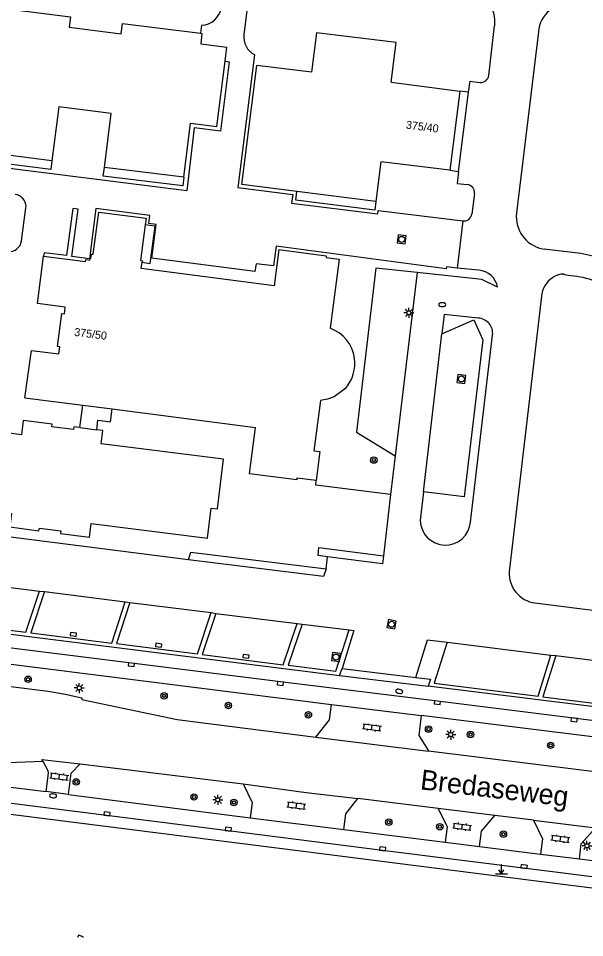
# Model space of a CAD drawing. Extents: x 131000 to 133014, y 396499 to 399001.
# Drawn here: x 131688.5 to 131759.2, y 396500 to 396614.9 of the extents above; entities that cross this region are included whole.
import ezdxf

# ---------------------------------------------------------------- set-up
doc = ezdxf.new("R2010")
doc.units = 0
for name, color, linetype in [('gg-anno-huisnummerreeks BGT', 7, 'Continuous'), ('gg-anno-openbare ruimte label', 7, 'Continuous'), ('gg-bbg-hoofdgebouw', 7, 'Continuous'), ('gg-bbg-luifel en loopbrug', 7, 'Continuous'), ('gg-bbg-toegangstrap', 7, 'Continuous'), ('gg-knt-verharding', 7, 'Continuous'), ('gg-knt-verharding nz', 7, 'Continuous'), ('gt-grn-vlakafsluiter', 7, 'Continuous'), ('gt-grn-weggrens', 7, 'Continuous'), ('gt-symb-boom', 7, 'Continuous'), ('gt-symb-brandkraan', 7, 'Continuous'), ('gt-symb-klinker verharding', 7, 'Continuous'), ('gt-symb-kolk', 7, 'Continuous'), ('gt-symb-lichtmast', 7, 'Continuous'), ('gt-symb-markant object', 7, 'Continuous'), ('gt-symb-rioolschacht', 7, 'Continuous')]:
    doc.layers.add(name, color=color, linetype=linetype)

# ---------------------------------------------------------------- blocks, each defined once
blk = doc.blocks.new('gt0-BR')
at = {"layer": 'gt-symb-brandkraan'}
for centre, radius, start, end in [((-0.24, 0), 0.206, 107.5669, 252.4331), ((0.6, -2.66), 3, 106.892, 107.5669), ((0, -0.69), 0.938, 73.108, 106.892), ((-0.6, -2.66), 3, 72.4331, 73.108), ((0.24, 0), 0.206, 287.567, 72.4331), ((0.6, 2.66), 3, 252.4331, 253.108), ((0, 0.69), 0.938, 253.108, 286.8921), ((-0.6, 2.66), 3, 286.8921, 287.567)]:
    blk.add_arc(centre, radius, start, end, dxfattribs=at)
blk = doc.blocks.new('gt0-LMAST')
at = {"layer": 'gt-symb-lichtmast'}
for p, q in [((-0.18, 0.17), (-0.45, 0.44)), ((-0.01, 0.25), (-0.01, 0.62)), ((0.17, 0.17), (0.44, 0.44)), ((-0.26, 0), (-0.63, 0)), ((-0.18, -0.18), (-0.45, -0.45)), ((-0.01, -0.25), (-0.01, -0.63)), ((0.44, -0.45), (0.17, -0.18)), ((0.24, 0), (0.62, 0))]:
    blk.add_line(p, q, dxfattribs=at)
blk.add_circle((-0.01, 0), 0.25, dxfattribs=at)
blk = doc.blocks.new('gt0-RS')
at = {"layer": 'gt-symb-rioolschacht'}
blk.add_lwpolyline([(-0.5, -0.5), (0.5, -0.5), (0.5, 0.5), (-0.5, 0.5)], close=True, dxfattribs=at)
blk.add_circle((0, 0), 0.375, dxfattribs=at)
blk = doc.blocks.new('gt0-BOOM')
at = {"layer": 'gt-symb-boom'}
for radius in [0.4, 0.2]:
    blk.add_circle((0, 0), radius, dxfattribs=at)
blk = doc.blocks.new('gt0-KOLK')
at = {"layer": 'gt-symb-kolk'}
blk.add_lwpolyline([(0, 0), (0.38, 0), (0.38, 0.4), (-0.38, 0.4), (-0.38, 0), (0, 0)], dxfattribs=at)
blk = doc.blocks.new('gt0-KL1')
at = {"layer": 'gt-symb-klinker verharding'}
for p, q in [((-1.15, 0.3), (1.15, 0.3)), ((-1, -0.3), (-1, 0.3)), ((-0.5, 0.3), (-0.5, 0.45)), ((0, -0.3), (0, 0.3)), ((0.5, 0.3), (0.5, 0.45)), ((1, -0.3), (1, 0.3)), ((-1.15, -0.3), (1.15, -0.3)), ((-0.5, -0.45), (-0.5, -0.3)), ((0.5, -0.45), (0.5, -0.3))]:
    blk.add_line(p, q, dxfattribs=at)
blk = doc.blocks.new('gt0-MARKOB')
at = {"layer": 'gt-symb-markant object'}
for p, q in [((0, 0), (0, 1.2)), ((-0.75, 0), (0.75, 0)), ((0, 0), (-0.3, 0.52)), ((0, 0), (0.3, 0.52))]:
    blk.add_line(p, q, dxfattribs=at)

msp = doc.modelspace()

# ---------------------------------------------------------------- linework, layer by layer
at = {"layer": 'gg-bbg-hoofdgebouw'}
for p, q in [((131714.31, 396609.55), (131714.53, 396611.3)), ((131735.07, 396606.9), (131743.64, 396605.8)), ((131743.64, 396605.8), (131742.4, 396595.9)), ((131692.67, 396597.09), (131682.76, 396598.33)), ((131709.14, 396595.03), (131699.24, 396596.26)), ((131733.16, 396592.02), (131723.28, 396593.26)), ((131689.27, 396567.48), (131696.52, 396566.55)), ((131696.52, 396566.55), (131700.2, 396566.07)), ((131700.2, 396566.07), (131718.11, 396563.76)), ((131696.17, 396563.74), (131698.26, 396563.48)), ((131717.37, 396557.98), (131718.11, 396563.76))]:
    msp.add_line(p, q, dxfattribs=at)
for points in [[(131652.25, 396620.44), (131662.05, 396619.23), (131661.89, 396617.94), (131668.39, 396617.1), (131668.54, 396618.4), (131678.51, 396617.13), (131678.34, 396615.83), (131684.85, 396615.03), (131685.01, 396616.32), (131694.98, 396615.08), (131694.82, 396613.78), (131701.33, 396612.96), (131701.49, 396614.25), (131711.24, 396613.03)], [(131711.24, 396613.03), (131711.42, 396613.01), (131711.26, 396611.71), (131714.53, 396611.3)], [(131735.07, 396606.9), (131735.68, 396611.86), (131725.72, 396613.1), (131725.12, 396608.16), (131718.28, 396608.99)], [(131709.14, 396595.03), (131709.99, 396601.78), (131713.27, 396601.36), (131714.31, 396609.55)], [(131723.28, 396593.26), (131716.39, 396594.13), (131718.28, 396608.99)], [(131699.24, 396596.26), (131700.09, 396603.02), (131693.53, 396603.85), (131692.67, 396597.09)], [(131742.4, 396595.9), (131733.78, 396596.96), (131733.16, 396592.02)], [(131691.62, 396585.18), (131696.88, 396584.49), (131696.91, 396584.75), (131697.4, 396584.69), (131697.43, 396584.9), (131697.54, 396584.89), (131697.61, 396585.43), (131697.84, 396585.4), (131698.52, 396590.67), (131704.45, 396589.91), (131704.34, 396589.1)], [(131704.34, 396589.1), (131703.73, 396584.63), (131703.97, 396584.6), (131703.95, 396584.43)], [(131721.04, 396585.99), (131720.46, 396581.48), (131703.84, 396583.61), (131703.95, 396584.43)], [(131721.04, 396585.99), (131726.94, 396585.22), (131726.94, 396585), (131728.55, 396584.78), (131727.44, 396576.17)], [(131689.27, 396567.48), (131690.11, 396573.4), (131693.54, 396572.98), (131693.67, 396573.82), (131693.36, 396573.87), (131693.9, 396578.02), (131694.22, 396577.98), (131694.33, 396578.81), (131690.88, 396579.26), (131691.62, 396585.18)], [(131729.4, 396568.67), (131727.95, 396567.58), (131727.1, 396567.3), (131726.23, 396567.13), (131725.4, 396560.84), (131726.16, 396560.74), (131725.69, 396557.13)], [(131696.17, 396563.74), (131695.39, 396563.83), (131695.35, 396563.51), (131692.67, 396563.84), (131692.71, 396564.17), (131689.07, 396564.63), (131688.86, 396562.84), (131685.38, 396563.28)], [(131714.11, 396559.78), (131698.83, 396561.7), (131699.04, 396563.39), (131698.26, 396563.48)], [(131670.73, 396555.1), (131674.2, 396554.66), (131673.98, 396553), (131677.63, 396552.55), (131677.66, 396552.87), (131680.35, 396552.54), (131680.31, 396552.22), (131683.94, 396551.75), (131684.19, 396553.44), (131687.63, 396552.99), (131687.42, 396551.33), (131691.05, 396550.86), (131691.1, 396551.19), (131693.79, 396550.84), (131693.74, 396550.52), (131697.38, 396550.06), (131697.59, 396551.74), (131712.1, 396549.93), (131712.57, 396553.68), (131713.34, 396553.58), (131714.11, 396559.78)], [(131725.69, 396557.13), (131723.28, 396557.44), (131723.26, 396557.23), (131717.37, 396557.98)], [(131696.55, 396500), (131696.59, 396500.1), (131696, 396500.31), (131695.88, 396500)]]:
    msp.add_lwpolyline(points, dxfattribs=at)
for centre, radius, start, end in [((131725.87, 396571.77), 4.66, 7.9506, 70.2993), ((131725.69, 396571.78), 4.84, 319.997, 7.5883)]:
    msp.add_arc(centre, radius, start, end, dxfattribs=at)
at = {"layer": 'gg-bbg-luifel en loopbrug'}
for p, q in [((131743.49, 396595.76), (131744.74, 396605.66)), ((131744.74, 396605.66), (131743.64, 396605.8)), ((131742.4, 396595.9), (131743.49, 396595.76)), ((131696.17, 396563.74), (131696.52, 396566.55))]:
    msp.add_line(p, q, dxfattribs=at)
for points in [[(131692.67, 396597.09), (131692.54, 396596), (131689.92, 396596.32), (131682.65, 396597.26), (131682.76, 396598.33)], [(131709.14, 396595.03), (131709.02, 396593.94), (131699.08, 396595.16), (131699.24, 396596.26)], [(131733.16, 396592.02), (131733.02, 396590.92), (131723.14, 396592.16), (131723.28, 396593.26)], [(131698.26, 396563.48), (131698.41, 396564.68), (131700, 396564.48), (131700.2, 396566.07)]]:
    msp.add_lwpolyline(points, dxfattribs=at)
at = {"layer": 'gg-bbg-toegangstrap'}
msp.add_lwpolyline([(131703.95, 396584.43), (131704.94, 396584.27), (131705.57, 396588.94), (131704.34, 396589.1)], dxfattribs=at)
at = {"layer": 'gg-knt-verharding'}
for p, q in [((131717.41, 396618.85), (131716.67, 396612.89)), ((131711.36, 396614.04), (131711.24, 396613.03)), ((131747.27, 396607.76), (131748, 396613.96)), ((131745.49, 396593), (131745.14, 396590.44)), ((131758.76, 396585.51), (131754.18, 396586.04)), ((131746.03, 396583.41), (131743.3, 396583.68)), ((131753.85, 396580.17), (131749.85, 396546.08)), ((131744.99, 396551.94), (131747.75, 396575.29)), ((131735.58, 396560.2), (131734.99, 396555.38)), ((131739.1, 396555.71), (131738.7, 396552.13)), ((131727.12, 396547.59), (131725.93, 396547.74)), ((131617.13, 396542.99), (131727.59, 396529.13)), ((131691.13, 396543.3), (131691.72, 396543.24)), ((131701.82, 396541.96), (131702.42, 396541.89)), ((131752.68, 396541.89), (131782.14, 396538.2)), ((131712.56, 396540.62), (131713.16, 396540.53)), ((131667.86, 396540.41), (131728.62, 396532.78)), ((131723.31, 396539.26), (131723.93, 396539.17)), ((131755.02, 396535.32), (131755.65, 396535.25)), ((131728.62, 396532.78), (131728.93, 396533.65)), ((131728.93, 396533.65), (131738.13, 396532.51)), ((131727.59, 396529.13), (131738.82, 396527.78)), ((131817.55, 396517.87), (131738.82, 396527.78)), ((131696.19, 396521.74), (131716.55, 396519.21)), ((131677.19, 396520.14), (131691.92, 396518.25)), ((131694.75, 396517.9), (131691.92, 396518.25)), ((131694.75, 396517.9), (131717.43, 396514.98)), ((131740.96, 396516.14), (131730.9, 396517.37)), ((131748.03, 396515.28), (131740.96, 396516.14)), ((131752.85, 396514.69), (131748.03, 396515.28)), ((131717.43, 396514.98), (131729.16, 396513.53)), ((131752.85, 396514.69), (131760.6, 396513.71)), ((131729.16, 396513.53), (131741.82, 396511.94)), ((131741.82, 396511.94), (131746.11, 396511.38)), ((131746.11, 396511.38), (131753.74, 396510.43)), ((131753.74, 396510.43), (131758.62, 396509.85)), ((131758.62, 396509.85), (131765.14, 396509))]:
    msp.add_line(p, q, dxfattribs=at)
for points in [[(131753.47, 396613.21), (131750.73, 396590.59), (131750.71, 396590.12)], [(131714.31, 396609.55), (131714.83, 396609.47), (131713.74, 396600.8), (131710.46, 396601.19), (131709.51, 396593.35), (131655.85, 396600.09), (131655.49, 396597.12), (131658.97, 396596.68), (131655.78, 396571.7), (131647.1, 396572.78), (131647.62, 396577.25)], [(131717.99, 396610.35), (131715.91, 396593.75), (131722.77, 396592.89), (131722.63, 396591.79), (131733.41, 396590.47), (131733.46, 396590.86), (131744.01, 396589.59)], [(131744.74, 396605.66), (131744.95, 396607.05), (131746.15, 396606.89)], [(131743.49, 396595.76), (131743.32, 396594.25), (131744.58, 396594.11)], [(131688.86, 396587.1), (131689.42, 396591.22), (131689.43, 396591.36)], [(131743.3, 396583.68), (131741.97, 396583.82), (131741.95, 396583.6), (131720.68, 396586.44), (131720.38, 396583.96), (131718.18, 396584.22), (131718.04, 396583.25), (131705.16, 396584.9), (131705.68, 396589.14), (131704.76, 396589.27), (131704.89, 396590.26), (131698.15, 396591.13), (131697.35, 396584.85), (131695.16, 396585.14), (131695.95, 396591.03), (131695.28, 396591.11), (131694.49, 396585.24), (131691.68, 396585.6), (131691.62, 396585.18)], [(131738.33, 396583.13), (131733.17, 396583.67), (131730.75, 396563.19), (131735.58, 396560.2)], [(131748.36, 396581.29), (131746.38, 396582.24), (131738.33, 396583.13)], [(131757.54, 396582.72), (131756.67, 396582.82), (131756.69, 396582.9), (131756.28, 396582.93)], [(131745.94, 396577.43), (131741.68, 396577.87), (131741.38, 396575.45)], [(131741.38, 396575.45), (131745.39, 396577.23), (131746.52, 396574.7), (131744.17, 396555.09), (131739.1, 396555.71)], [(131734.99, 396555.38), (131725.64, 396556.55), (131725.69, 396557.13)], [(131725.93, 396547.74), (131726.02, 396548.74), (131734.1, 396547.72)], [(131709.74, 396547.23), (131710.04, 396548.18), (131726.93, 396546.09)], [(131734.1, 396547.72), (131733.97, 396546.72), (131727.12, 396547.59)], [(131726.93, 396546.09), (131726.62, 396545.12), (131709.74, 396547.23)], [(131817.8, 396519.85), (131791.56, 396523.21), (131774.83, 396525.32), (131740.85, 396529.56), (131721.25, 396531.96), (131702.63, 396534.31), (131684.24, 396536.61), (131665.88, 396538.94), (131647.81, 396541.16), (131629.62, 396543.46), (131609.5, 396545.97)], [(131680.96, 396544.61), (131679.28, 396539.43), (131689.42, 396538.17), (131691.13, 396543.3)], [(131691.72, 396543.24), (131690.03, 396538.11), (131700.14, 396536.8), (131701.82, 396541.96)], [(131702.42, 396541.89), (131700.72, 396536.75), (131710.85, 396535.46), (131712.56, 396540.62)], [(131616.78, 396540.22), (131692.2, 396530.8), (131694.3, 396530.42), (131696.39, 396529.96), (131696.39, 396529.76), (131708.31, 396527.27), (131725.66, 396525.07)], [(131713.16, 396540.53), (131711.45, 396535.38), (131721.57, 396534.11), (131723.31, 396539.26)], [(131723.93, 396539.17), (131722.2, 396534.04), (131728.17, 396533.29), (131729.82, 396538.46)], [(131729.82, 396538.46), (131730.4, 396538.39), (131728.93, 396533.65)], [(131738.13, 396532.51), (131739.59, 396537.22), (131742.05, 396536.92)], [(131742.05, 396536.92), (131740.46, 396531.79), (131753.42, 396530.18), (131755.02, 396535.32)], [(131755.65, 396535.25), (131754.02, 396530.08), (131764.12, 396528.84), (131765.68, 396534.01)], [(131738.13, 396532.51), (131739.98, 396532.29), (131739.69, 396531.41)], [(131785.65, 396525.7), (131785.64, 396525.7), (131739.69, 396531.41)], [(131725.66, 396525.07), (131727.34, 396527.24), (131727.59, 396529.13)], [(131738.82, 396527.78), (131738.53, 396525.26), (131739.73, 396523.34)], [(131809.31, 396501.42), (131733.99, 396510.9), (131714.68, 396513.36), (131649.58, 396521.56), (131612.29, 396526.28)], [(131809.13, 396500.01), (131752.55, 396507.15), (131724.07, 396510.76), (131673.63, 396517.12), (131639.07, 396521.47), (131639.05, 396521.33), (131611.1, 396524.86), (131611.07, 396524.6), (131609.16, 396524.25)], [(131725.66, 396525.07), (131739.75, 396523.31), (131739.73, 396523.34)], [(131739.73, 396523.34), (131765.24, 396520.19), (131815.54, 396513.91)], [(131678.62, 396522.37), (131682.21, 396521.92), (131684.96, 396521.82), (131691.54, 396522.05)], [(131691.54, 396522.05), (131691.42, 396522.28), (131696.19, 396521.74)], [(131691.54, 396522.05), (131692.15, 396520.89), (131692.2, 396520.56), (131691.92, 396518.25)], [(131694.75, 396517.9), (131695.05, 396520.57), (131696.19, 396521.74)], [(131716.55, 396519.21), (131717.69, 396516.88), (131717.43, 396514.98)], [(131716.55, 396519.21), (131724.43, 396518.14), (131730.9, 396517.37)], [(131729.16, 396513.53), (131729.41, 396515.45), (131730.9, 396517.37)], [(131740.96, 396516.14), (131742.06, 396513.85), (131741.82, 396511.94)], [(131746.11, 396511.38), (131746.35, 396513.3), (131748.03, 396515.28)], [(131752.85, 396514.69), (131753.99, 396512.33), (131753.74, 396510.43)], [(131758.62, 396509.85), (131758.82, 396511.73), (131760.6, 396513.71)]]:
    msp.add_lwpolyline(points, dxfattribs=at)
for centre, radius, start, end in [((131744.09, 396614.5), 3.95, 352.121, 83.652), ((131757.39, 396612.86), 3.94, 82.8366, 174.7895), ((131711.27, 396616.64), 2.6, 272.0282, 350.4683), ((131719.17, 396612.58), 2.52, 172.7723, 242.0244), ((131746.26, 396607.91), 1.02, 263.7408, 351.6185), ((131744.48, 396593.11), 1.01, 353.9942, 84.5002), ((131687.89, 396591.36), 1.54, 0.0198, 82.5589), ((131744.18, 396590.54), 0.964, 259.8724, 354.127), ((131754.84, 396590.12), 4.13, 179.9846, 260.8983), ((131687.34, 396587.29), 1.54, 263.931, 352.7814), ((131755.85, 396569.48), 16.29, 68.6695, 79.6962), ((131745.84, 396580.86), 2.56, 9.7354, 85.7442), ((131756.98, 396579.87), 3.14, 123.7092, 174.4947), ((131756.97, 396579.87), 3.14, 102.7171, 123.6801), ((131756.43, 396570.39), 12.38, 70.4539, 84.8882), ((131745.84, 396575.51), 1.92, 353.4792, 87.0367), ((131741.85, 396552.21), 3.15, 181.504, 355.147), ((131753.57, 396545.54), 3.76, 171.8404, 256.351)]:
    msp.add_arc(centre, radius, start, end, dxfattribs=at)
at = {"layer": 'gg-knt-verharding nz'}
for p, q in [((131738.33, 396583.13), (131735.58, 396560.2)), ((131739.1, 396555.71), (131741.38, 396575.45)), ((131680.96, 396544.61), (131691.13, 396543.3)), ((131691.72, 396543.24), (131701.82, 396541.96)), ((131702.42, 396541.89), (131712.56, 396540.62)), ((131713.16, 396540.53), (131723.31, 396539.26)), ((131723.93, 396539.17), (131729.82, 396538.46)), ((131742.05, 396536.92), (131755.02, 396535.32)), ((131755.65, 396535.25), (131765.68, 396534.01))]:
    msp.add_line(p, q, dxfattribs=at)
at = {"layer": 'gt-grn-vlakafsluiter'}
for p, q in [((131744.01, 396589.59), (131743.3, 396583.68)), ((131709.74, 396547.23), (131632.01, 396557.08)), ((131734.99, 396555.38), (131734.1, 396547.72)), ((131726.93, 396546.09), (131727.12, 396547.59))]:
    msp.add_line(p, q, dxfattribs=at)
at = {"layer": 'gt-grn-weggrens'}
msp.add_line((131728.62, 396532.78), (131739.69, 396531.41), dxfattribs=at)

# ---------------------------------------------------------------- block references
at = {"layer": 'gt-symb-boom'}
for p in [(131732.9, 396559.68), (131689.69, 396532.29), (131706.69, 396530.22), (131714.72, 396529.01), (131724.72, 396527.84), (131739.74, 396526.06), (131744.98, 396525.38), (131755, 396524.03), (131695.7, 396519.46), (131710.42, 396517.57), (131715.41, 396516.89), (131734.77, 396514.43), (131741.15, 396513.86), (131749.1, 396512.93)]:
    msp.add_blockref('gt0-BOOM', p, dxfattribs=at)
at = {"layer": 'gt-symb-brandkraan'}
msp.add_blockref('gt0-BR', (131741.45, 396579.11), dxfattribs=at)
for p, rotation in [((131736.08, 396530.78), -10.950434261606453), ((131692.81, 396517.72), 175.58371655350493)]:
    msp.add_blockref('gt0-BR', p, dxfattribs=dict(at, rotation=rotation))
at = {"layer": 'gt-symb-klinker verharding'}
for p, rotation in [((131732.66, 396526.27), -7.409184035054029), ((131693.59, 396520.13), -7.409184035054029), ((131723.22, 396516.51), -7.409184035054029), ((131743.94, 396513.86), -7.409184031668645), ((131756.22, 396512.35), -7.409184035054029)]:
    msp.add_blockref('gt0-KL1', p, dxfattribs=dict(at, rotation=rotation))
at = {"layer": 'gt-symb-kolk'}
for p, rotation in [((131695.33, 396537.7), -7.125016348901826), ((131705.99, 396536.34), -7.12501634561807), ((131716.9, 396534.96), -7.125016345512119), ((131702.63, 396534.31), 172.87498364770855), ((131721.25, 396531.96), 172.81812146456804), ((131740.85, 396529.56), 173.0525893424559), ((131757.96, 396527.42), 172.87498364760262), ((131699.51, 396515.27), -7.181878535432), ((131714.68, 396513.36), -7.23872650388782), ((131733.99, 396510.9), -7.181878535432), ((131751.66, 396508.68), -7.181878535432)]:
    msp.add_blockref('gt0-KOLK', p, dxfattribs=dict(at, rotation=rotation))
at = {"layer": 'gt-symb-lichtmast'}
for p in [(131737.29, 396578.09), (131696.09, 396531.2), (131742.52, 396525.37), (131713.41, 396517.23), (131759.55, 396511.48)]:
    msp.add_blockref('gt0-LMAST', p, dxfattribs=at)
at = {"layer": 'gt-symb-markant object'}
msp.add_blockref('gt0-MARKOB', (131748.84, 396507.97), dxfattribs=at)
at = {"layer": 'gt-symb-rioolschacht'}
for p, rotation in [((131736.39, 396587.27), -7.125016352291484), ((131743.85, 396569.83), -7.125016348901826), ((131735.11, 396539.16), -10.781616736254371), ((131728.17, 396535.07), 174.08992967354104)]:
    msp.add_blockref('gt0-RS', p, dxfattribs=dict(at, rotation=rotation))

# ---------------------------------------------------------------- texts
at = {"layer": 'gg-anno-huisnummerreeks BGT'}
for s, p in [('375/40', (131736.87, 396601.12)), ('375/50', (131695.41, 396575.22))]:
    msp.add_text(s, height=1, rotation=352.8, dxfattribs=at).set_placement(p)
at = {"layer": 'gg-anno-openbare ruimte label'}
msp.add_text('Bredaseweg', height=2.5, rotation=353.3, dxfattribs=at).set_placement((131738.62, 396518.54))

doc.saveas('drawing.dxf')
